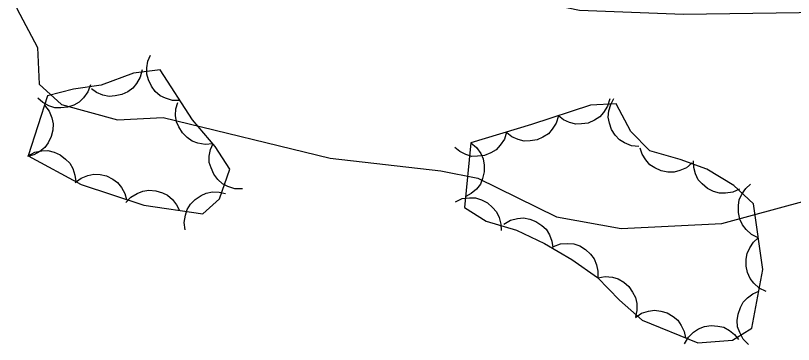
# Model space of a CAD drawing. Extents: x 336540 to 340074, y 5572036 to 5573747.
# Drawn here: x 337692.91 to 337735.99, y 5573465.14 to 5573483.36 of the extents above; entities that cross this region are included whole.
import ezdxf

# ---------------------------------------------------------------- set-up
doc = ezdxf.new("R2010")
doc.units = 0
doc.layers.add('Niveau 2', color=7, linetype='Continuous')
doc.layers.add('Niveau 44', color=7, linetype='Continuous')

msp = doc.modelspace()

# ---------------------------------------------------------------- linework, layer by layer
at = {"layer": 'Niveau 2'}
msp.add_lwpolyline([(337738.87, 5573483.56), (337729.9, 5573483.43), (337724.14, 5573483.65), (337722.08, 5573484.06), (337720.33, 5573485.15), (337717.94, 5573485.69), (337704.85, 5573486.55), (337693.88, 5573486.18), (337692.91, 5573485.1), (337692.98, 5573483.75), (337694.12, 5573481.59), (337694.22, 5573479.57), (337695.45, 5573478.44), (337698.56, 5573477.58), (337701.08, 5573477.71), (337710.34, 5573475.47), (337716.47, 5573474.76), (337718.52, 5573474.36), (337722.86, 5573472.21), (337726.44, 5573471.56), (337732.03, 5573471.85), (337739.7, 5573473.93)], dxfattribs=at)
at = {"layer": 'Niveau 44'}
for points in [[(337702.02, 5573478.65), (337701.6, 5573478.66), (337701.21, 5573478.78), (337700.91, 5573478.92), (337700.65, 5573479.16), (337700.43, 5573479.45), (337700.27, 5573479.8), (337700.18, 5573480.11), (337700.18, 5573480.47), (337700.24, 5573480.83), (337700.38, 5573481.16)], [(337693.6, 5573475.6), (337696.54, 5573474), (337700.01, 5573472.85), (337703.29, 5573472.37), (337704.21, 5573473.2), (337704.77, 5573474.85), (337703.96, 5573476.11), (337702.71, 5573477.58), (337700.91, 5573480.35), (337699.44, 5573480.18), (337697.66, 5573479.51), (337696.12, 5573479.29), (337694.68, 5573478.92), (337693.6, 5573475.6)], [(337699.92, 5573480.36), (337699.82, 5573479.95), (337699.61, 5573479.6), (337699.41, 5573479.34), (337699.12, 5573479.14), (337698.79, 5573478.98), (337698.42, 5573478.91), (337698.09, 5573478.88), (337697.75, 5573478.96), (337697.4, 5573479.1), (337697.11, 5573479.3)], [(337697.06, 5573479.53), (337696.92, 5573479.14), (337696.67, 5573478.81), (337696.44, 5573478.57), (337696.14, 5573478.4), (337695.79, 5573478.28), (337695.41, 5573478.25), (337695.08, 5573478.25), (337694.75, 5573478.37), (337694.42, 5573478.55), (337694.15, 5573478.78)], [(337703.83, 5573476.26), (337703.41, 5573476.22), (337703.01, 5573476.29), (337702.7, 5573476.4), (337702.41, 5573476.6), (337702.15, 5573476.86), (337701.95, 5573477.19), (337701.82, 5573477.48), (337701.77, 5573477.83), (337701.79, 5573478.2), (337701.89, 5573478.55)], [(337718.12, 5573476.32), (337717.78, 5573472.73), (337718.97, 5573471.98), (337720.65, 5573471.48), (337722.2, 5573470.74), (337723.72, 5573469.85), (337725.14, 5573468.85), (337726.36, 5573467.59), (337727.62, 5573466.48), (337730.69, 5573465.23), (337732.61, 5573465.38), (337733.68, 5573466.04), (337734.3, 5573469.3), (337733.77, 5573472.93), (337732.68, 5573473.95), (337731.19, 5573474.86), (337729.71, 5573475.39), (337728.03, 5573475.87), (337726.99, 5573476.94), (337726.18, 5573478.48), (337724.76, 5573478.4), (337721.49, 5573477.32), (337718.12, 5573476.32)], [(337725.82, 5573478.75), (337725.7, 5573478.35), (337725.48, 5573478), (337725.27, 5573477.75), (337724.97, 5573477.56), (337724.63, 5573477.41), (337724.26, 5573477.36), (337723.93, 5573477.34), (337723.59, 5573477.43), (337723.25, 5573477.59), (337722.97, 5573477.81)], [(337727.43, 5573476.1), (337727.02, 5573476.15), (337726.64, 5573476.31), (337726.36, 5573476.48), (337726.12, 5573476.74), (337725.92, 5573477.05), (337725.8, 5573477.41), (337725.73, 5573477.73), (337725.77, 5573478.08), (337725.87, 5573478.44), (337726.04, 5573478.76)], [(337694.51, 5573478.4), (337694.77, 5573478.07), (337694.91, 5573477.69), (337694.99, 5573477.37), (337694.97, 5573477.02), (337694.89, 5573476.66), (337694.71, 5573476.32), (337694.53, 5573476.05), (337694.25, 5573475.83), (337693.93, 5573475.65), (337693.58, 5573475.55)], [(337722.97, 5573477.81), (337722.85, 5573477.41), (337722.63, 5573477.06), (337722.42, 5573476.81), (337722.12, 5573476.62), (337721.79, 5573476.47), (337721.41, 5573476.42), (337721.08, 5573476.4), (337720.74, 5573476.49), (337720.4, 5573476.65), (337720.12, 5573476.87)], [(337720.1, 5573476.91), (337719.98, 5573476.51), (337719.75, 5573476.18), (337719.53, 5573475.93), (337719.23, 5573475.75), (337718.88, 5573475.61), (337718.5, 5573475.57), (337718.18, 5573475.56), (337717.84, 5573475.66), (337717.51, 5573475.83), (337717.23, 5573476.06)], [(337718.12, 5573476.32), (337718.44, 5573476.05), (337718.67, 5573475.72), (337718.81, 5573475.42), (337718.87, 5573475.07), (337718.87, 5573474.7), (337718.77, 5573474.33), (337718.65, 5573474.03), (337718.43, 5573473.75), (337718.15, 5573473.51), (337717.84, 5573473.33)], [(337693.6, 5573475.6), (337693.97, 5573475.79), (337694.37, 5573475.87), (337694.7, 5573475.88), (337695.04, 5573475.8), (337695.38, 5573475.65), (337695.68, 5573475.41), (337695.92, 5573475.19), (337696.08, 5573474.88), (337696.2, 5573474.52), (337696.24, 5573474.17)], [(337705.47, 5573473.76), (337705.05, 5573473.77), (337704.67, 5573473.89), (337704.37, 5573474.04), (337704.11, 5573474.28), (337703.89, 5573474.57), (337703.74, 5573474.92), (337703.64, 5573475.23), (337703.64, 5573475.58), (337703.71, 5573475.95), (337703.85, 5573476.28)], [(337730.39, 5573475.2), (337730.07, 5573474.93), (337729.7, 5573474.77), (337729.38, 5573474.68), (337729.03, 5573474.69), (337728.67, 5573474.76), (337728.32, 5573474.92), (337728.04, 5573475.09), (337727.81, 5573475.36), (337727.62, 5573475.68), (337727.51, 5573476.02)], [(337733.01, 5573473.75), (337732.63, 5573473.57), (337732.23, 5573473.52), (337731.9, 5573473.52), (337731.56, 5573473.62), (337731.23, 5573473.78), (337730.94, 5573474.04), (337730.72, 5573474.27), (337730.57, 5573474.59), (337730.47, 5573474.95), (337730.45, 5573475.31)], [(337696.21, 5573474.11), (337696.54, 5573474.36), (337696.92, 5573474.51), (337697.24, 5573474.58), (337697.59, 5573474.56), (337697.95, 5573474.48), (337698.29, 5573474.3), (337698.56, 5573474.11), (337698.78, 5573473.84), (337698.96, 5573473.51), (337699.06, 5573473.17)], [(337734.04, 5573471.05), (337733.67, 5573471.23), (337733.37, 5573471.51), (337733.16, 5573471.76), (337733.02, 5573472.09), (337732.94, 5573472.45), (337732.94, 5573472.83), (337732.99, 5573473.15), (337733.14, 5573473.47), (337733.35, 5573473.78), (337733.61, 5573474.02)], [(337699.02, 5573473), (337699.3, 5573473.3), (337699.65, 5573473.51), (337699.95, 5573473.64), (337700.3, 5573473.68), (337700.67, 5573473.66), (337701.04, 5573473.54), (337701.33, 5573473.41), (337701.6, 5573473.17), (337701.83, 5573472.88), (337701.99, 5573472.56)], [(337702.31, 5573471.49), (337702.25, 5573471.9), (337702.32, 5573472.3), (337702.41, 5573472.62), (337702.6, 5573472.91), (337702.85, 5573473.18), (337703.18, 5573473.39), (337703.47, 5573473.53), (337703.82, 5573473.59), (337704.19, 5573473.58), (337704.54, 5573473.5)], [(337717.27, 5573473.05), (337717.65, 5573473.22), (337718.05, 5573473.27), (337718.38, 5573473.26), (337718.72, 5573473.16), (337719.05, 5573472.99), (337719.33, 5573472.73), (337719.55, 5573472.49), (337719.7, 5573472.17), (337719.79, 5573471.81), (337719.81, 5573471.45)], [(337719.96, 5573471.81), (337720.32, 5573472.02), (337720.71, 5573472.12), (337721.04, 5573472.15), (337721.39, 5573472.08), (337721.73, 5573471.95), (337722.05, 5573471.73), (337722.29, 5573471.52), (337722.48, 5573471.22), (337722.61, 5573470.87), (337722.67, 5573470.52)], [(337722.7, 5573470.57), (337723.09, 5573470.71), (337723.5, 5573470.74), (337723.83, 5573470.72), (337724.16, 5573470.6), (337724.48, 5573470.41), (337724.75, 5573470.14), (337724.96, 5573469.89), (337725.08, 5573469.56), (337725.16, 5573469.2), (337725.16, 5573468.84)], [(337734.48, 5573468.08), (337734.1, 5573468.26), (337733.8, 5573468.54), (337733.59, 5573468.79), (337733.45, 5573469.12), (337733.37, 5573469.48), (337733.38, 5573469.86), (337733.42, 5573470.18), (337733.57, 5573470.5), (337733.78, 5573470.81), (337734.04, 5573471.05)], [(337725.15, 5573468.84), (337725.56, 5573468.91), (337725.97, 5573468.86), (337726.29, 5573468.78), (337726.59, 5573468.6), (337726.87, 5573468.35), (337727.08, 5573468.04), (337727.24, 5573467.75), (337727.31, 5573467.4), (337727.31, 5573467.03), (337727.24, 5573466.68)], [(337733.51, 5573465.14), (337733.21, 5573465.44), (337733.02, 5573465.8), (337732.9, 5573466.11), (337732.88, 5573466.46), (337732.92, 5573466.82), (337733.05, 5573467.18), (337733.2, 5573467.48), (337733.44, 5573467.73), (337733.74, 5573467.95), (337734.07, 5573468.09)], [(337727.24, 5573466.64), (337727.58, 5573466.87), (337727.97, 5573466.99), (337728.3, 5573467.04), (337728.65, 5573466.99), (337729, 5573466.89), (337729.33, 5573466.68), (337729.58, 5573466.48), (337729.78, 5573466.19), (337729.94, 5573465.86), (337730.01, 5573465.5)], [(337729.96, 5573465.17), (337730.17, 5573465.54), (337730.46, 5573465.82), (337730.73, 5573466.01), (337731.06, 5573466.13), (337731.43, 5573466.19), (337731.81, 5573466.15), (337732.13, 5573466.09), (337732.44, 5573465.92), (337732.73, 5573465.69), (337732.95, 5573465.41)]]:
    msp.add_lwpolyline(points, dxfattribs=at)

doc.saveas('drawing.dxf')
